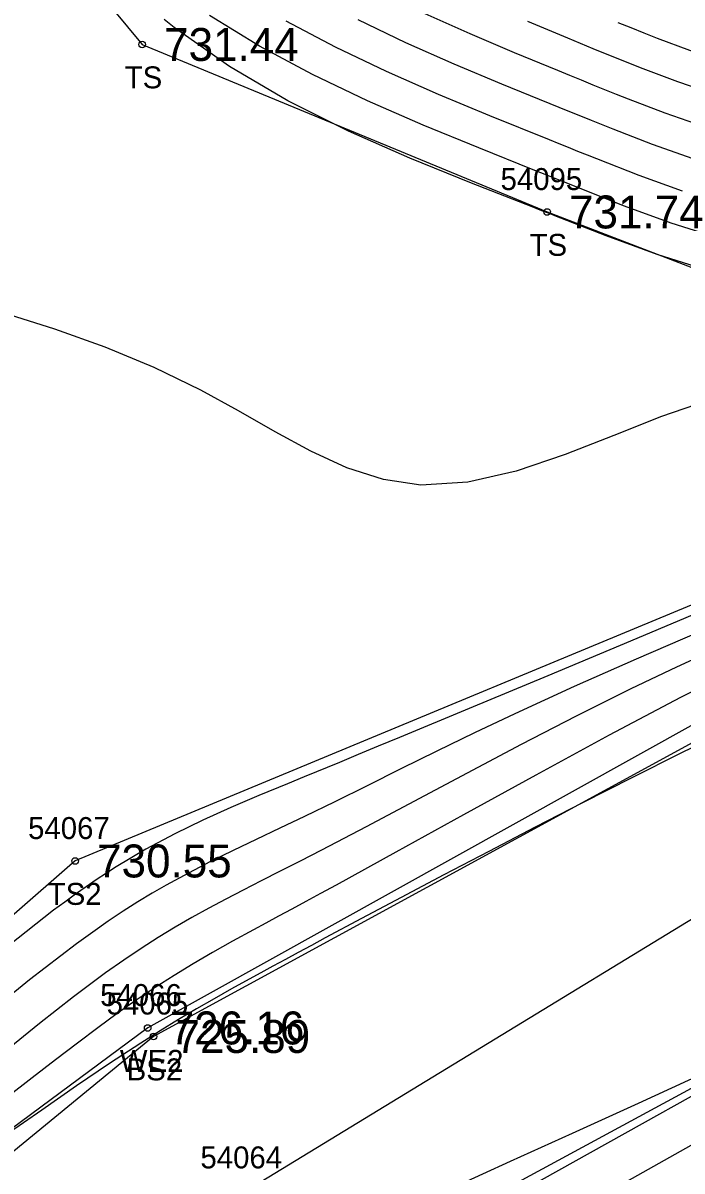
# Model space of a CAD drawing. Extents: x 1378535 to 1380697, y 997729 to 1000024.
# Drawn here: x 1379595 to 1379625, y 998912.5 to 998964.8 of the extents above; entities that cross this region are included whole.
import ezdxf

# ---------------------------------------------------------------- set-up
doc = ezdxf.new("R2010")
doc.units = 0
for name, color, linetype in [('RD_DTM_BkLn1', 7, 'Continuous'), ('RD_DTM_BkLn2', 7, 'Continuous'), ('RD_DTM_BkLn_txCode', 7, 'Continuous'), ('RD_DTM_Major1', 7, 'Continuous'), ('RD_DTM_Minor1', 7, 'Continuous'), ('RD_EX_H2O', 7, 'Continuous'), ('RD_EX_H2O_txCode', 7, 'Continuous'), ('RD_EX_TX_H2O_ELEV', 7, 'Continuous'), ('RD_EX_TX_Misc_ELEV', 7, 'Continuous'), ('RD_SMD_Locator', 7, 'Continuous')]:
    doc.layers.add(name, color=color, linetype=linetype)

msp = doc.modelspace()

# ---------------------------------------------------------------- linework, layer by layer
at = {"layer": 'RD_DTM_BkLn1'}
msp.add_lwpolyline([(1379671.069, 998947.908), (1379636.827, 998930.955), (1379605.186, 998911.649), (1379580.097, 998894.437), (1379553.453, 998877.652)], dxfattribs=at)
at = {"layer": 'RD_DTM_BkLn2'}
for points in [[(1379549.178, 999022.196), (1379561.654, 999008.614), (1379573.991, 998995.636), (1379587.739, 998979.101), (1379600.39, 998963.869), (1379618.836, 998956.235), (1379632.894, 998950.83), (1379660.439, 998956.621)], [(1379660.439, 998956.621), (1379635.32, 998942.435), (1379597.334, 998926.658), (1379573.512, 998905.836), (1379548.348, 998895.437), (1379520.384, 998878.793)], [(1379663.886, 998950.121), (1379647.752, 998942.603), (1379634.064, 998936.73), (1379600.91, 998918.66), (1379577.302, 998899.287), (1379550.883, 998881.561), (1379521.593, 998873.746)], [(1379671.775, 998943.782), (1379640.108, 998924.255), (1379608.322, 998907.031), (1379585.019, 998888.315), (1379555.8, 998870.974), (1379525.725, 998858.388)]]:
    msp.add_lwpolyline(points, dxfattribs=at)
at = {"layer": 'RD_DTM_Major1'}
for points in [[(1379625.492, 998958.655), (1379623.638, 998959.309), (1379621.845, 998960.004), (1379620.865, 998960.396), (1379619.392, 998960.994), (1379616.78, 998962.062), (1379614.6, 998962.977), (1379612.401, 998963.95), (1379610.23, 998964.99)], [(1379626.419, 998938.266), (1379622.643, 998936.67), (1379618.868, 998935.092), (1379615.292, 998933.606), (1379612.113, 998932.288), (1379611.142, 998931.886), (1379610.233, 998931.508), (1379609.375, 998931.152), (1379607.774, 998930.489), (1379607.011, 998930.175), (1379605.708, 998929.638), (1379604.428, 998929.095), (1379603.154, 998928.523), (1379601.871, 998927.898), (1379600.562, 998927.194), (1379599.211, 998926.387), (1379598.76, 998926.099), (1379598.301, 998925.796), (1379597.833, 998925.476), (1379597.353, 998925.14), (1379596.861, 998924.786), (1379596.355, 998924.412), (1379593.474, 998922.152)]]:
    msp.add_lwpolyline(points, dxfattribs=at)
at = {"layer": 'RD_DTM_Minor1'}
for points in [[(1379625.965, 998960.131), (1379624.221, 998960.733), (1379622.544, 998961.375), (1379622.007, 998961.588), (1379621.474, 998961.802), (1379620.941, 998962.018), (1379620.406, 998962.236), (1379619.868, 998962.456), (1379619.323, 998962.68), (1379617.358, 998963.491), (1379615.328, 998964.351), (1379613.278, 998965.266)], [(1379649.469, 998965.694), (1379647.262, 998964.8), (1379644.774, 998963.942), (1379642.098, 998963.175), (1379639.329, 998962.556), (1379636.562, 998962.141), (1379633.892, 998961.985), (1379632.001, 998962.065), (1379630.209, 998962.294), (1379628.508, 998962.644), (1379626.891, 998963.089), (1379625.348, 998963.598), (1379623.873, 998964.146), (1379623.267, 998964.381), (1379622.668, 998964.619), (1379622.072, 998964.861)], [(1379626.201, 998953.549), (1379623.851, 998954.301), (1379621.526, 998955.153), (1379619.191, 998956.061), (1379619.02, 998956.128), (1379618.849, 998956.195), (1379618.678, 998956.262), (1379618.334, 998956.397), (1379618.162, 998956.464), (1379615.397, 998957.545), (1379612.59, 998958.685), (1379609.786, 998959.925), (1379607.03, 998961.305), (1379604.366, 998962.864), (1379601.841, 998964.642), (1379601.616, 998964.819), (1379601.392, 998964.999)], [(1379626.664, 998955.046), (1379624.488, 998955.729), (1379622.367, 998956.504), (1379620.276, 998957.33), (1379619.933, 998957.467), (1379619.591, 998957.604), (1379618.904, 998957.88), (1379618.558, 998958.019), (1379618.211, 998958.158), (1379615.732, 998959.153), (1379613.198, 998960.196), (1379610.656, 998961.305), (1379608.153, 998962.496), (1379605.738, 998963.786), (1379603.457, 998965.192)], [(1379625.006, 998957.185), (1379623.029, 998957.895), (1379621.102, 998958.65), (1379620.672, 998958.823), (1379620.242, 998958.996), (1379619.812, 998959.169), (1379619.381, 998959.344), (1379618.947, 998959.519), (1379616.229, 998960.62), (1379613.885, 998961.594), (1379611.525, 998962.631), (1379609.198, 998963.741), (1379606.951, 998964.937)], [(1379651.561, 998964.899), (1379651.054, 998964.658), (1379650.523, 998964.416), (1379648.181, 998963.454), (1379645.527, 998962.525), (1379642.664, 998961.693), (1379639.699, 998961.02), (1379636.736, 998960.568), (1379633.881, 998960.4), (1379631.864, 998960.488), (1379629.957, 998960.74), (1379628.149, 998961.124), (1379626.43, 998961.609), (1379624.79, 998962.163), (1379623.217, 998962.756), (1379622.643, 998962.982), (1379622.074, 998963.21), (1379621.506, 998963.44), (1379620.937, 998963.672), (1379620.364, 998963.909), (1379619.782, 998964.149), (1379617.953, 998964.911)], [(1379626.133, 998947.624), (1379624.051, 998946.908), (1379621.877, 998946.05), (1379619.654, 998945.178), (1379617.422, 998944.424), (1379615.221, 998943.917), (1379613.091, 998943.788), (1379611.377, 998944.042), (1379609.716, 998944.581), (1379608.081, 998945.332), (1379606.445, 998946.221), (1379604.783, 998947.175), (1379603.068, 998948.118), (1379600.931, 998949.149), (1379598.703, 998950.072), (1379596.404, 998950.896), (1379594.056, 998951.631)], [(1379625.777, 998937.1), (1379622.903, 998935.86), (1379620.071, 998934.604), (1379617.367, 998933.364), (1379615.537, 998932.497), (1379613.811, 998931.659), (1379612.18, 998930.854), (1379610.637, 998930.087), (1379609.173, 998929.361), (1379607.782, 998928.682), (1379606.666, 998928.149), (1379605.588, 998927.639), (1379604.538, 998927.137), (1379603.51, 998926.631), (1379602.495, 998926.109), (1379601.485, 998925.557), (1379600.842, 998925.184), (1379600.191, 998924.789), (1379599.528, 998924.367), (1379598.845, 998923.912), (1379598.137, 998923.42), (1379597.399, 998922.886), (1379595.251, 998921.239), (1379592.918, 998919.348)], [(1379626.782, 998936.431), (1379624.739, 998935.494), (1379622.652, 998934.497), (1379620.157, 998933.253), (1379617.654, 998931.963), (1379615.193, 998930.667), (1379610.596, 998928.22), (1379608.557, 998927.15), (1379607.591, 998926.653), (1379606.68, 998926.189), (1379605.817, 998925.75), (1379604.992, 998925.329), (1379604.197, 998924.916), (1379603.425, 998924.504), (1379602.655, 998924.079), (1379601.89, 998923.637), (1379601.123, 998923.173), (1379600.345, 998922.677), (1379599.548, 998922.142), (1379598.724, 998921.561), (1379597.263, 998920.468), (1379595.711, 998919.247), (1379594.08, 998917.924)], [(1379627.93, 998935.631), (1379624.918, 998934.105), (1379621.664, 998932.386), (1379618.319, 998930.573), (1379615.032, 998928.765), (1379611.951, 998927.062), (1379609.227, 998925.563), (1379608.517, 998925.176), (1379607.846, 998924.812), (1379607.209, 998924.468), (1379606.603, 998924.14), (1379606.023, 998923.826), (1379605.463, 998923.522), (1379604.508, 998922.997), (1379603.594, 998922.483), (1379602.71, 998921.969), (1379601.843, 998921.443), (1379600.981, 998920.894), (1379600.112, 998920.31), (1379599.257, 998919.706), (1379598.37, 998919.055), (1379597.437, 998918.352), (1379596.445, 998917.592), (1379595.379, 998916.771), (1379594.227, 998915.883)], [(1379627.141, 998932.652), (1379624.933, 998931.575), (1379622.694, 998930.454), (1379620.445, 998929.307), (1379618.291, 998928.195), (1379616.178, 998927.094), (1379614.135, 998926.021), (1379612.193, 998924.994), (1379610.382, 998924.031), (1379608.732, 998923.15), (1379608.099, 998922.811), (1379607.494, 998922.486), (1379606.913, 998922.173), (1379606.35, 998921.868), (1379605.8, 998921.568), (1379605.259, 998921.271), (1379604.466, 998920.831), (1379603.673, 998920.382), (1379602.871, 998919.917), (1379602.05, 998919.429), (1379601.203, 998918.911), (1379600.321, 998918.354), (1379598.905, 998917.427), (1379597.399, 998916.408), (1379595.811, 998915.309), (1379594.152, 998914.141)], [(1379614.654, 998911.828), (1379617.168, 998912.973), (1379619.994, 998914.254), (1379622.998, 998915.621), (1379626.044, 998917.02)], [(1379622.237, 998911.933), (1379625.404, 998913.714)]]:
    msp.add_lwpolyline(points, dxfattribs=at)
at = {"layer": 'RD_EX_H2O'}
for points in [[(1379663.754, 998950.515), (1379645.661, 998942.36), (1379634.043, 998937.632), (1379600.64, 998919.048), (1379550.41, 998881.808), (1379521.385, 998874.616)], [(1379671.834, 998943.202), (1379640, 998924.062), (1379608.579, 998906.539), (1379585.103, 998887.86), (1379555.99, 998870.389), (1379525.834, 998856.734)]]:
    msp.add_lwpolyline(points, dxfattribs=at)
at = {"layer": 'RD_SMD_Locator'}
for centre in [(1379600.39, 998963.869), (1379618.836, 998956.235), (1379597.334, 998926.658), (1379600.64, 998919.048), (1379600.91, 998918.66)]:
    msp.add_circle(centre, 0.15, dxfattribs=at)

# ---------------------------------------------------------------- texts
at = {"layer": 'RD_DTM_BkLn_txCode'}
for s, p in [('TS', (1379599.595, 998961.869)), ('54095', (1379616.718, 998957.235)), ('TS', (1379618.041, 998954.235)), ('54067', (1379595.192, 998927.658)), ('TS2', (1379596.09, 998924.658)), ('54065', (1379598.768, 998919.66)), ('BS2', (1379599.682, 998916.66)), ('54064', (1379603.044, 998912.649))]:
    msp.add_text(s, height=1, dxfattribs=at).set_placement(p)
at = {"layer": 'RD_EX_H2O_txCode'}
for s, p in [('54066', (1379598.475, 998920.048)), ('WE2', (1379599.372, 998917.048))]:
    msp.add_text(s, height=1, dxfattribs=at).set_placement(p)
at = {"layer": 'RD_EX_TX_H2O_ELEV'}
msp.add_text('726.16', height=1.5, dxfattribs=at).set_placement((1379601.64, 998918.298))
at = {"layer": 'RD_EX_TX_Misc_ELEV'}
for s, p in [('731.44', (1379601.39, 998963.119)), ('731.74', (1379619.836, 998955.485)), ('730.55', (1379598.334, 998925.908)), ('725.89', (1379601.91, 998917.91))]:
    msp.add_text(s, height=1.5, dxfattribs=at).set_placement(p)

doc.saveas('drawing.dxf')
